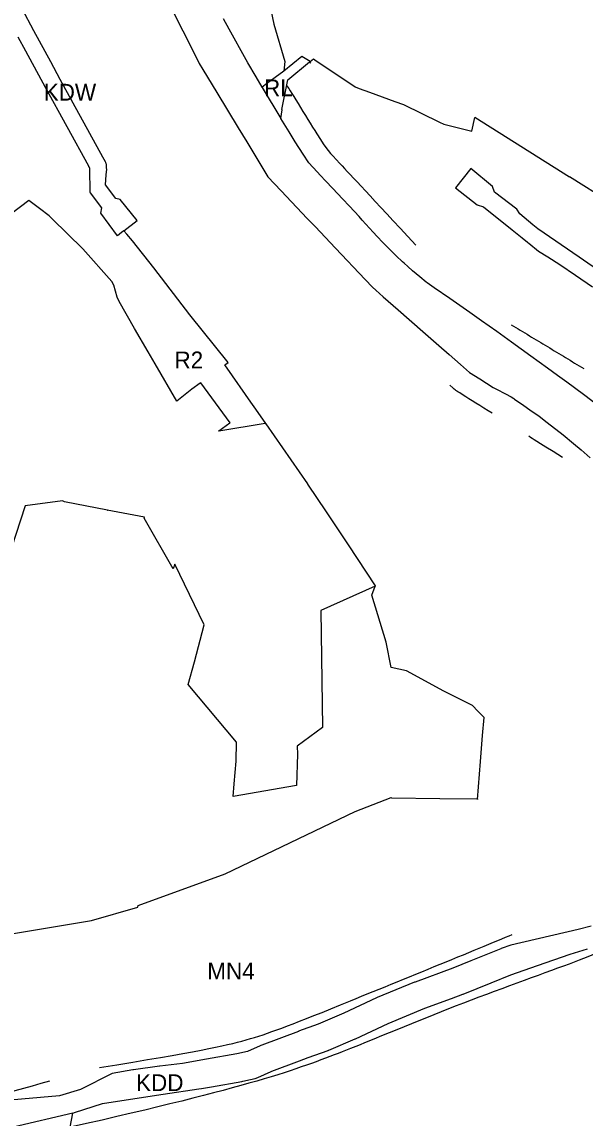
# Model space of a CAD drawing. Extents: x 7413438 to 7416393, y 5541665 to 5544118.
# Drawn here: x 7414625.9 to 7414826.9, y 5542017 to 5542408 of the extents above; entities that cross this region are included whole.
import ezdxf

# ---------------------------------------------------------------- set-up
doc = ezdxf.new("R2010")
doc.units = 0
for name, color, linetype in [('linie_rozgraniczajace', 7, 'Continuous'), ('linie_zabudowy_nieprzekraczalne', 7, 'Continuous'), ('oznaczenia_przeznaczen', 7, 'Continuous')]:
    doc.layers.add(name, color=color, linetype=linetype)

msp = doc.modelspace()

# ---------------------------------------------------------------- linework, layer by layer
at = {"layer": 'linie_rozgraniczajace'}
for p, q in [((7414677.76, 5542416.05), (7414683.39, 5542404.86)), ((7414630.23, 5542404.88), (7414625.99, 5542412.71)), ((7414714.9, 5542411.68), (7414715.85, 5542407.17)), ((7414699.91, 5542405.4), (7414697.92, 5542409.15)), ((7414715.85, 5542407.17), (7414719.82, 5542393.9)), ((7414636.22, 5542393.78), (7414630.23, 5542404.88)), ((7414683.39, 5542404.86), (7414686.71, 5542398.27)), ((7414701.68, 5542402.2), (7414699.91, 5542405.4)), ((7414627.37, 5542397.55), (7414624.64, 5542402.58)), ((7414704.17, 5542397.76), (7414701.68, 5542402.2)), ((7414634.36, 5542384.59), (7414627.37, 5542397.55)), ((7414686.71, 5542398.27), (7414689.23, 5542393.24)), ((7414706.6, 5542393.47), (7414704.17, 5542397.76)), ((7414725.78, 5542395.64), (7414719.37, 5542390.43)), ((7414728.85, 5542393.91), (7414725.78, 5542395.64)), ((7414639.64, 5542387.45), (7414636.22, 5542393.78)), ((7414689.23, 5542393.24), (7414690.55, 5542391.07)), ((7414709.49, 5542388.47), (7414706.6, 5542393.47)), ((7414719.82, 5542393.9), (7414719.37, 5542390.43)), ((7414720.79, 5542387.32), (7414728.62, 5542393.72)), ((7414728.62, 5542393.72), (7414728.93, 5542393.36)), ((7414728.85, 5542393.91), (7414729.97, 5542394.84)), ((7414728.93, 5542393.36), (7414728.85, 5542393.91)), ((7414728.85, 5542393.91), (7414728.85, 5542393.91)), ((7414729.97, 5542394.84), (7414730.52, 5542394.47)), ((7414730.52, 5542394.47), (7414744.9, 5542384.83)), ((7414654.84, 5542359.78), (7414639.64, 5542387.45)), ((7414690.55, 5542391.07), (7414695.54, 5542382.82)), ((7414711.67, 5542384.69), (7414709.49, 5542388.47)), ((7414719.37, 5542390.43), (7414713.26, 5542385.88)), ((7414634.37, 5542384.58), (7414634.36, 5542384.59)), ((7414634.37, 5542384.57), (7414634.37, 5542384.58)), ((7414649.77, 5542356.54), (7414634.37, 5542384.57)), ((7414711.67, 5542384.69), (7414711.65, 5542384.68)), ((7414711.65, 5542384.68), (7414718.36, 5542373.58)), ((7414713.26, 5542385.88), (7414711.67, 5542384.69)), ((7414718.75, 5542376.77), (7414720.79, 5542387.32)), ((7414744.9, 5542384.83), (7414746.35, 5542384.29)), ((7414746.35, 5542384.29), (7414750, 5542382.95)), ((7414695.54, 5542382.82), (7414703.12, 5542370.29)), ((7414750, 5542382.95), (7414759.04, 5542379.65)), ((7414759.04, 5542379.65), (7414759.05, 5542379.63)), ((7414759.05, 5542379.63), (7414762.12, 5542378.51)), ((7414718.36, 5542373.58), (7414718.8, 5542376.69)), ((7414718.8, 5542376.69), (7414718.75, 5542376.77)), ((7414762.12, 5542378.51), (7414775.02, 5542372.26)), ((7414721.27, 5542368.85), (7414718.36, 5542373.58)), ((7414775.02, 5542372.26), (7414776.51, 5542371.53)), ((7414786.52, 5542369.09), (7414787.54, 5542373.94)), ((7414821.36, 5542352.68), (7414787.54, 5542373.94)), ((7414703.12, 5542370.29), (7414706.15, 5542365.27)), ((7414723.51, 5542365.25), (7414721.27, 5542368.85)), ((7414776.51, 5542371.53), (7414786.52, 5542369.09)), ((7414706.15, 5542365.27), (7414713.73, 5542352.76)), ((7414726.29, 5542360.85), (7414723.51, 5542365.25)), ((7414728.28, 5542357.74), (7414726.29, 5542360.85)), ((7414649.75, 5542356.41), (7414649.77, 5542356.54)), ((7414649.93, 5542356.37), (7414649.75, 5542356.41)), ((7414650.15, 5542355.77), (7414649.93, 5542356.37)), ((7414655.77, 5542358.07), (7414654.84, 5542359.78)), ((7414655.78, 5542358.06), (7414655.77, 5542358.07)), ((7414655.87, 5542357.89), (7414655.78, 5542358.06)), ((7414655.94, 5542357.71), (7414655.87, 5542357.89)), ((7414656.01, 5542357.52), (7414655.94, 5542357.71)), ((7414656.06, 5542357.33), (7414656.01, 5542357.52)), ((7414656.1, 5542357.14), (7414656.06, 5542357.33)), ((7414656.13, 5542356.94), (7414656.1, 5542357.14)), ((7414656.1, 5542355.67), (7414656.14, 5542356.47)), ((7414656.14, 5542356.75), (7414656.13, 5542356.94)), ((7414656.14, 5542356.55), (7414656.14, 5542356.75)), ((7414656.14, 5542356.47), (7414656.14, 5542356.55)), ((7414731.29, 5542354.54), (7414728.28, 5542357.74)), ((7414650.33, 5542347.13), (7414650.15, 5542355.77)), ((7414655.79, 5542349.87), (7414655.98, 5542353.42)), ((7414655.98, 5542353.42), (7414656.21, 5542355.46)), ((7414656.21, 5542355.46), (7414656.1, 5542355.67)), ((7414713.73, 5542352.76), (7414718.48, 5542347.74)), ((7414732.54, 5542353.21), (7414731.29, 5542354.54)), ((7414734.26, 5542351.38), (7414732.54, 5542353.21)), ((7414786.13, 5542355.72), (7414780.63, 5542348.8)), ((7414793.88, 5542349.34), (7414786.13, 5542355.72)), ((7414821.41, 5542352.74), (7414821.36, 5542352.68)), ((7414852.7, 5542333.07), (7414821.41, 5542352.74)), ((7414659.5, 5542345.08), (7414655.79, 5542349.87)), ((7414736.91, 5542348.57), (7414734.26, 5542351.38)), ((7414740.39, 5542344.87), (7414736.91, 5542348.57)), ((7414780.63, 5542348.8), (7414788.41, 5542342.75)), ((7414794.56, 5542347.26), (7414793.88, 5542349.34)), ((7414628.38, 5542344.36), (7414618.52, 5542336.78)), ((7414632.17, 5542341.49), (7414628.38, 5542344.36)), ((7414650.36, 5542347.08), (7414650.33, 5542347.13)), ((7414654.49, 5542341.75), (7414650.36, 5542347.08)), ((7414661, 5542344.7), (7414659.5, 5542345.08)), ((7414667.11, 5542337.22), (7414661, 5542344.7)), ((7414718.48, 5542347.74), (7414727.76, 5542337.94)), ((7414742.8, 5542342.32), (7414740.39, 5542344.87)), ((7414802.53, 5542341.23), (7414794.56, 5542347.26)), ((7414635.61, 5542338.83), (7414632.17, 5542341.49)), ((7414654.1, 5542339.74), (7414654.49, 5542341.75)), ((7414746.33, 5542338.54), (7414742.8, 5542342.32)), ((7414788.41, 5542342.75), (7414790.64, 5542342.08)), ((7414790.64, 5542342.08), (7414800.87, 5542333.87)), ((7414803.58, 5542339.51), (7414802.53, 5542341.23)), ((7414636.75, 5542337.71), (7414635.61, 5542338.83)), ((7414647.68, 5542327.08), (7414636.75, 5542337.71)), ((7414660.04, 5542331.75), (7414654.1, 5542339.74)), ((7414662.35, 5542333.53), (7414667.11, 5542337.22)), ((7414727.76, 5542337.94), (7414730.53, 5542335)), ((7414747.37, 5542337.33), (7414746.33, 5542338.54)), ((7414751.26, 5542332.98), (7414747.37, 5542337.33)), ((7414808.23, 5542335.65), (7414803.58, 5542339.51)), ((7414661.49, 5542332.87), (7414660.04, 5542331.75)), ((7414662.35, 5542333.53), (7414661.49, 5542332.87)), ((7414663.42, 5542332.27), (7414662.35, 5542333.53)), ((7414730.53, 5542335), (7414737.86, 5542327.27)), ((7414752.7, 5542331.44), (7414751.26, 5542332.98)), ((7414800.87, 5542333.87), (7414804.46, 5542330.98)), ((7414810.04, 5542334.15), (7414808.23, 5542335.65)), ((7414824.76, 5542324.07), (7414810.04, 5542334.15)), ((7414663.43, 5542332.27), (7414663.42, 5542332.27)), ((7414665.39, 5542329.93), (7414663.43, 5542332.27)), ((7414672.99, 5542320.27), (7414665.39, 5542329.93)), ((7414754.68, 5542329.37), (7414752.7, 5542331.44)), ((7414756.62, 5542327.44), (7414754.68, 5542329.37)), ((7414804.46, 5542330.98), (7414806.31, 5542329.44)), ((7414806.31, 5542329.44), (7414806.34, 5542329.41)), ((7414806.34, 5542329.41), (7414806.5, 5542329.3)), ((7414806.5, 5542329.3), (7414806.53, 5542329.27)), ((7414806.53, 5542329.27), (7414806.86, 5542329.05)), ((7414806.86, 5542329.05), (7414810.34, 5542326.25)), ((7414657.99, 5542315.45), (7414647.68, 5542327.08)), ((7414737.86, 5542327.27), (7414748.44, 5542316.09)), ((7414758.21, 5542325.84), (7414756.62, 5542327.44)), ((7414759.54, 5542324.56), (7414758.21, 5542325.84)), ((7414810.34, 5542326.25), (7414813.61, 5542324.21)), ((7414761.81, 5542322.46), (7414759.54, 5542324.56)), ((7414762.38, 5542321.91), (7414761.81, 5542322.46)), ((7414763.71, 5542320.71), (7414762.38, 5542321.91)), ((7414813.61, 5542324.21), (7414817.85, 5542321.53)), ((7414817.85, 5542321.53), (7414823.5, 5542317.67)), ((7414832.84, 5542318.54), (7414824.76, 5542324.07)), ((7414685.9, 5542303.47), (7414672.99, 5542320.27)), ((7414765.38, 5542319.24), (7414763.71, 5542320.71)), ((7414767.89, 5542317.08), (7414765.38, 5542319.24)), ((7414770.16, 5542315.2), (7414767.89, 5542317.08)), ((7414823.5, 5542317.67), (7414829.55, 5542313.52)), ((7414658.72, 5542314.06), (7414657.99, 5542315.45)), ((7414659.97, 5542309.79), (7414658.72, 5542314.06)), ((7414748.44, 5542316.09), (7414751, 5542313.39)), ((7414751, 5542313.39), (7414752.21, 5542312.33)), ((7414770.61, 5542314.89), (7414770.16, 5542315.2)), ((7414773.06, 5542313.2), (7414770.61, 5542314.89)), ((7414778.65, 5542309.34), (7414773.06, 5542313.2)), ((7414660.64, 5542308.29), (7414659.97, 5542309.79)), ((7414752.21, 5542312.33), (7414754.88, 5542309.98)), ((7414754.88, 5542309.98), (7414760.2, 5542305.32)), ((7414785.74, 5542304.39), (7414778.65, 5542309.34)), ((7414666.09, 5542298.64), (7414660.64, 5542308.29)), ((7414760.2, 5542305.32), (7414769.01, 5542297.59)), ((7414699.58, 5542286.5), (7414685.9, 5542303.47)), ((7414789.96, 5542301.42), (7414785.74, 5542304.39)), ((7414795.4, 5542297.56), (7414789.96, 5542301.42)), ((7414670.98, 5542290.3), (7414666.09, 5542298.64)), ((7414769.01, 5542297.59), (7414774.78, 5542292.53)), ((7414800.68, 5542293.79), (7414795.4, 5542297.56)), ((7414804.14, 5542291.3), (7414800.68, 5542293.79)), ((7414673.46, 5542286.04), (7414670.98, 5542290.3)), ((7414774.78, 5542292.53), (7414778.44, 5542289.32)), ((7414807.59, 5542288.81), (7414804.14, 5542291.3)), ((7414681.18, 5542272.74), (7414673.46, 5542286.04)), ((7414698.41, 5542285.69), (7414699.58, 5542286.5)), ((7414708.5, 5542271.2), (7414698.41, 5542285.69)), ((7414778.44, 5542289.32), (7414782.43, 5542285.82)), ((7414782.43, 5542285.82), (7414785.69, 5542282.96)), ((7414813.45, 5542284.54), (7414807.59, 5542288.81)), ((7414785.69, 5542282.96), (7414789.38, 5542280.65)), ((7414817.07, 5542281.89), (7414813.45, 5542284.54)), ((7414820.38, 5542279.46), (7414817.07, 5542281.89)), ((7414689.51, 5542279.11), (7414686.61, 5542276.97)), ((7414689.74, 5542279.28), (7414689.51, 5542279.11)), ((7414700.22, 5542265.04), (7414689.74, 5542279.28)), ((7414789.38, 5542280.65), (7414794.17, 5542277.64)), ((7414823.09, 5542277.45), (7414820.38, 5542279.46)), ((7414686.61, 5542276.97), (7414681.18, 5542272.74)), ((7414794.17, 5542277.64), (7414795.28, 5542277.04)), ((7414795.28, 5542277.04), (7414798.49, 5542275.31)), ((7414798.49, 5542275.31), (7414800.53, 5542274.22)), ((7414800.53, 5542274.22), (7414801.44, 5542273.65)), ((7414826.77, 5542274.72), (7414823.09, 5542277.45)), ((7414831.99, 5542270.81), (7414826.77, 5542274.72)), ((7414708.56, 5542271.1), (7414708.5, 5542271.2)), ((7414712.98, 5542264.75), (7414708.56, 5542271.1)), ((7414801.44, 5542273.65), (7414801.78, 5542273.42)), ((7414801.78, 5542273.42), (7414805.07, 5542271.18)), ((7414805.07, 5542271.18), (7414807.24, 5542269.66)), ((7414807.24, 5542269.66), (7414810.52, 5542267.37)), ((7414810.52, 5542267.37), (7414813.43, 5542265.11)), ((7414712.71, 5542264.7), (7414696.2, 5542261.97)), ((7414696.21, 5542262.12), (7414700.09, 5542264.94)), ((7414700.09, 5542264.94), (7414700.22, 5542265.04)), ((7414712.71, 5542264.7), (7414712.98, 5542264.75)), ((7414713.06, 5542264.63), (7414712.71, 5542264.7)), ((7414727.97, 5542243.17), (7414713.06, 5542264.63)), ((7414813.43, 5542265.11), (7414819.11, 5542260.65)), ((7414696.2, 5542261.97), (7414696.21, 5542262.12)), ((7414819.11, 5542260.65), (7414822.77, 5542257.63)), ((7414822.77, 5542257.63), (7414825.48, 5542255.3)), ((7414825.48, 5542255.3), (7414828.68, 5542252.47)), ((7414727.98, 5542243.15), (7414727.97, 5542243.17)), ((7414727.99, 5542243.15), (7414727.98, 5542243.15)), ((7414734.6, 5542233.25), (7414727.99, 5542243.15)), ((7414627.04, 5542235.39), (7414620.54, 5542215.32)), ((7414640.46, 5542237.11), (7414627.04, 5542235.39)), ((7414641.09, 5542236.78), (7414640.46, 5542237.11)), ((7414656.42, 5542233.89), (7414641.09, 5542236.78)), ((7414656.39, 5542233.82), (7414656.42, 5542233.89)), ((7414669.64, 5542231.35), (7414656.39, 5542233.82)), ((7414669.52, 5542231.01), (7414669.64, 5542231.35)), ((7414679.97, 5542212.9), (7414669.52, 5542231.01)), ((7414742.43, 5542221.51), (7414734.59, 5542233.25)), ((7414734.59, 5542233.25), (7414734.6, 5542233.25)), ((7414752.07, 5542206.79), (7414742.43, 5542221.51)), ((7414680.51, 5542214.62), (7414679.97, 5542212.9)), ((7414690.96, 5542192.93), (7414680.51, 5542214.62)), ((7414752.06, 5542206.76), (7414732.6, 5542198.07)), ((7414750.86, 5542203.5), (7414752.06, 5542206.76)), ((7414752.06, 5542206.76), (7414752.08, 5542206.77)), ((7414752.06, 5542206.76), (7414752.06, 5542206.76)), ((7414752.08, 5542206.77), (7414752.07, 5542206.79)), ((7414755.93, 5542186.76), (7414750.86, 5542203.5)), ((7414732.6, 5542198.07), (7414733.26, 5542156.25)), ((7414687.57, 5542179.78), (7414690.96, 5542192.93)), ((7414757.76, 5542177.73), (7414755.93, 5542186.76)), ((7414685.25, 5542171.65), (7414687.57, 5542179.78)), ((7414763.23, 5542176.56), (7414757.76, 5542177.73)), ((7414776.55, 5542169.24), (7414763.23, 5542176.56)), ((7414702.52, 5542151.1), (7414685.25, 5542171.65)), ((7414779.32, 5542167.85), (7414776.55, 5542169.24)), ((7414786.69, 5542164.14), (7414779.32, 5542167.85)), ((7414788.68, 5542162.1), (7414786.69, 5542164.14)), ((7414790.88, 5542159.86), (7414788.68, 5542162.1)), ((7414790.35, 5542153.42), (7414790.88, 5542159.85)), ((7414790.88, 5542159.85), (7414790.88, 5542159.86)), ((7414790.88, 5542159.85), (7414790.88, 5542159.85)), ((7414733.26, 5542156.25), (7414724.16, 5542149.58)), ((7414789.58, 5542144.12), (7414790.35, 5542153.42)), ((7414702.36, 5542144.27), (7414702.52, 5542151.1)), ((7414724.16, 5542149.58), (7414724.31, 5542146.73)), ((7414724.31, 5542146.73), (7414723.87, 5542135.65)), ((7414701.72, 5542136.22), (7414702.36, 5542144.27)), ((7414788.48, 5542130.64), (7414789.58, 5542144.12)), ((7414701.36, 5542131.69), (7414701.72, 5542136.22)), ((7414723.87, 5542135.65), (7414701.36, 5542131.69)), ((7414744.81, 5542126.28), (7414757.72, 5542131.35)), ((7414757.72, 5542131.35), (7414757.85, 5542131.16)), ((7414757.85, 5542131.16), (7414775.08, 5542130.97)), ((7414775.08, 5542130.97), (7414788.49, 5542130.83)), ((7414788.49, 5542130.83), (7414788.47, 5542130.64)), ((7414788.47, 5542130.64), (7414788.48, 5542130.64)), ((7414698.45, 5542104.07), (7414744.81, 5542126.28)), ((7414667.45, 5542092.82), (7414698.45, 5542104.07)), ((7414650.75, 5542087.45), (7414667.32, 5542092.19)), ((7414667.32, 5542092.19), (7414667.38, 5542092.8)), ((7414667.38, 5542092.8), (7414667.39, 5542092.83)), ((7414667.39, 5542092.83), (7414667.45, 5542092.82)), ((7414576.01, 5542075.09), (7414650.75, 5542087.45)), ((7414824.47, 5542084.23), (7414800.47, 5542078.66)), ((7414829.1, 5542085.45), (7414824.47, 5542084.23)), ((7414800.47, 5542078.66), (7414796.99, 5542077.41)), ((7414796.82, 5542077.34), (7414786.09, 5542073.04)), ((7414796.88, 5542077.37), (7414796.82, 5542077.34)), ((7414796.99, 5542077.41), (7414796.88, 5542077.37)), ((7414809.88, 5542071.41), (7414821.58, 5542075.46)), ((7414821.58, 5542075.46), (7414827.73, 5542077.31)), ((7414786.09, 5542073.04), (7414779.68, 5542070.46)), ((7414800.46, 5542068.03), (7414809.88, 5542071.41)), ((7414779.68, 5542070.46), (7414766.22, 5542065.46)), ((7414793.45, 5542065.21), (7414800.46, 5542068.03)), ((7414766.08, 5542065.4), (7414752.72, 5542059.95)), ((7414766.17, 5542065.44), (7414766.08, 5542065.4)), ((7414766.22, 5542065.46), (7414766.17, 5542065.44)), ((7414783.35, 5542061.16), (7414793.45, 5542065.21)), ((7414752.48, 5542059.84), (7414740.8, 5542054.35)), ((7414752.51, 5542059.86), (7414752.48, 5542059.84)), ((7414752.72, 5542059.95), (7414752.51, 5542059.86)), ((7414769.78, 5542056.11), (7414779.29, 5542059.65)), ((7414779.29, 5542059.65), (7414783.23, 5542061.11)), ((7414783.23, 5542061.11), (7414783.28, 5542061.13)), ((7414783.28, 5542061.13), (7414783.35, 5542061.16)), ((7414756.62, 5542050.74), (7414769.78, 5542056.11)), ((7414740.8, 5542054.35), (7414731.65, 5542050.45)), ((7414724.6, 5542047.9), (7414711.57, 5542043.01)), ((7414724.66, 5542047.93), (7414724.6, 5542047.9)), ((7414731.65, 5542050.45), (7414724.66, 5542047.93)), ((7414744.98, 5542045.26), (7414756.62, 5542050.74)), ((7414735.44, 5542041.19), (7414744.81, 5542045.18)), ((7414744.81, 5542045.18), (7414744.95, 5542045.25)), ((7414744.95, 5542045.25), (7414744.98, 5542045.26)), ((7414702.59, 5542039.83), (7414691.84, 5542037.97)), ((7414706.41, 5542040.74), (7414702.59, 5542039.83)), ((7414710.94, 5542042.77), (7414706.41, 5542040.74)), ((7414711.19, 5542042.87), (7414710.94, 5542042.77)), ((7414711.23, 5542042.88), (7414711.19, 5542042.87)), ((7414711.57, 5542043.01), (7414711.23, 5542042.88)), ((7414728.09, 5542038.53), (7414735.18, 5542041.09)), ((7414735.18, 5542041.09), (7414735.28, 5542041.13)), ((7414735.28, 5542041.13), (7414735.44, 5542041.19)), ((7414675.09, 5542035.44), (7414665.75, 5542034.19)), ((7414675.11, 5542035.44), (7414675.09, 5542035.44)), ((7414683.19, 5542036.48), (7414675.11, 5542035.44)), ((7414691.84, 5542037.97), (7414683.19, 5542036.48)), ((7414715.08, 5542033.65), (7414724.94, 5542037.35)), ((7414724.94, 5542037.35), (7414728.09, 5542038.53)), ((7414658.15, 5542032.87), (7414646.84, 5542027.11)), ((7414665.55, 5542034.16), (7414658.15, 5542032.87)), ((7414665.56, 5542034.16), (7414665.55, 5542034.16)), ((7414665.75, 5542034.19), (7414665.56, 5542034.16)), ((7414710.07, 5542031.42), (7414714.89, 5542033.58)), ((7414714.89, 5542033.58), (7414715.08, 5542033.65)), ((7414690.05, 5542027.52), (7414693.54, 5542028.12)), ((7414693.54, 5542028.12), (7414704.44, 5542030.01)), ((7414704.44, 5542030.01), (7414704.74, 5542030.07)), ((7414704.74, 5542030.07), (7414707.47, 5542030.71)), ((7414707.47, 5542030.71), (7414709.17, 5542031.11)), ((7414709.17, 5542031.11), (7414709.2, 5542031.12)), ((7414709.2, 5542031.12), (7414709.51, 5542031.21)), ((7414709.51, 5542031.21), (7414709.82, 5542031.31)), ((7414709.82, 5542031.31), (7414710.07, 5542031.42)), ((7414639.37, 5542024.87), (7414618.97, 5542023.08)), ((7414646.84, 5542027.11), (7414639.37, 5542024.87)), ((7414660.08, 5542022.96), (7414676.4, 5542025.52)), ((7414676.4, 5542025.52), (7414689.12, 5542027.36)), ((7414689.12, 5542027.36), (7414690.03, 5542027.51)), ((7414690.03, 5542027.51), (7414690.05, 5542027.52)), ((7414644.73, 5542018.9), (7414654.71, 5542022.11)), ((7414654.71, 5542022.11), (7414660.08, 5542022.96)), ((7414644.1, 5542018.75), (7414622.76, 5542013.76)), ((7414643.15, 5542013.74), (7414644.1, 5542018.75)), ((7414644.1, 5542018.75), (7414644.73, 5542018.9))]:
    msp.add_line(p, q, dxfattribs=at)
at = {"layer": 'linie_zabudowy_nieprzekraczalne'}
for points, degree in [([(7414720.4, 5542385.5), (7414720.6, 5542385.16), (7414734.39, 5542362.76), (7414735.98, 5542361.13), (7414750.69, 5542345.44), (7414766.52, 5542328.43)], 3), ([(7414800.56, 5542299.98), (7414826.43, 5542284.37)], 1), ([(7414793.75, 5542268.38), (7414789.87, 5542270.82), (7414781.4, 5542276.14), (7414781.04, 5542276.38), (7414780.62, 5542276.69), (7414780.38, 5542276.9), (7414778.66, 5542278.41)], 3), ([(7414818.86, 5542252.62), (7414808.63, 5542259.04), (7414808.63, 5542259.04), (7414806.82, 5542260.18)], 3), ([(7414853.84, 5542083.28), (7414835.96, 5542077.96), (7414829.11, 5542074.47), (7414782.42, 5542058.09), (7414742.58, 5542041.09), (7414706.79, 5542027.89), (7414643.1, 5542013.69)], 3), ([(7414653.61, 5542034.99), (7414688.5, 5542040.63), (7414707.36, 5542044.59), (7414727.38, 5542052.21), (7414789.51, 5542077.72), (7414800.89, 5542082.41)], 3), ([(7414471.48, 5541968.46), (7414475.51, 5541969.6), (7414513.16, 5541985.19), (7414548.82, 5542000.27), (7414585.9, 5542015.38), (7414619.44, 5542025.72), (7414635.92, 5542030.24)], 3)]:
    msp.add_open_spline(points, degree=degree, dxfattribs=at)

# ---------------------------------------------------------------- texts
at = {"layer": 'oznaczenia_przeznaczen'}
for s, p in [('RL', (7414712.33, 5542381.48)), ('KDW', (7414633.71, 5542379.94)), ('R2', (7414680.38, 5542284.42)), ('MN4', (7414692.08, 5542066.41)), ('KDD', (7414666.65, 5542026.57))]:
    msp.add_text(s, height=6, dxfattribs=at).set_placement(p)

doc.saveas('drawing.dxf')
